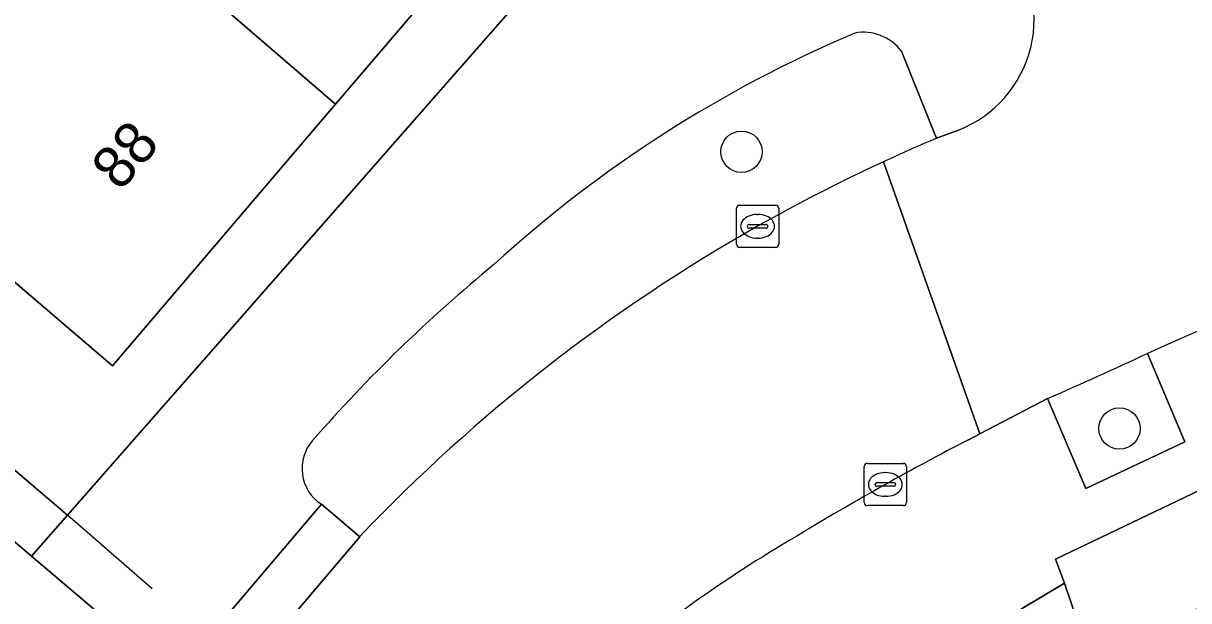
# Model space of a CAD drawing. Extents: x 162523 to 163266, y 381230 to 382050.
# Drawn here: x 162709.81 to 162737.39, y 381703.72 to 381717.38 of the extents above; entities that cross this region are included whole.
import ezdxf

# ---------------------------------------------------------------- set-up
doc = ezdxf.new("R2010")
doc.units = 0
for name, color, linetype in [('IMGEO_Berm_groen', 7, 'Continuous'), ('IMGEO_Boom', 7, 'Continuous'), ('IMGEO_Erf', 7, 'Continuous'), ('IMGEO_Groenvoorziening', 7, 'Continuous'), ('IMGEO_Kolk', 7, 'Continuous'), ('IMGEO_Muur', 7, 'Continuous'), ('IMGEO_Pand', 7, 'Continuous'), ('IMGEO_Pand_nummerreeks', 7, 'Continuous'), ('IMGEO_Rijbaan_lokaal_open', 7, 'Continuous'), ('IMGEO_Voetpad_open', 7, 'Continuous')]:
    doc.layers.add(name, color=color, linetype=linetype)

msp = doc.modelspace()

# ---------------------------------------------------------------- linework, layer by layer
at = {"layer": 'IMGEO_Berm_groen'}
for points in [[(162731.424, 381714.66), (162731.283, 381715.009), (162730.592, 381716.721)], [(162716.865, 381706.005), (162717.772, 381705.235)]]:
    msp.add_lwpolyline(points, dxfattribs=at)
for centre, radius, start, end in [((162741.185, 381689.515), 30.007, 112.9441, 132.4021), ((162729.691, 381716.033), 1.134, 37.3727, 100.3717), ((162746.574, 381678.647), 39.07, 112.8152, 114.8304), ((162746.915, 381677.761), 40.017, 114.742, 119.5363), ((162747.172, 381677.243), 40.595, 119.4913, 136.406), ((162743.905, 381683.707), 36.181, 129.3798, 138.8582), ((162717.411, 381706.847), 1.004, 138.5921, 237.0605)]:
    msp.add_arc(centre, radius, start, end, dxfattribs=at)
at = {"layer": 'IMGEO_Boom'}
for centre in [(162726.807, 381714.341), (162735.752, 381707.795)]:
    msp.add_circle(centre, 0.489, dxfattribs=at)
at = {"layer": 'IMGEO_Erf'}
for points in [[(162697.991, 381686.54), (162705.807, 381695.733), (162712.041, 381703.045), (162710.009, 381704.777), (162709.351, 381705.338), (162707.334, 381702.958), (162706.364, 381701.814), (162706.128, 381702.014), (162707.098, 381703.159), (162703.226, 381706.441), (162702.256, 381705.297), (162701.875, 381705.62), (162703.23, 381707.219), (162700.499, 381709.534), (162702.13, 381711.459), (162702.978, 381712.455), (162710.86, 381705.747), (162725.064, 381721.931)], [(162720.876, 381719.769), (162717.2, 381715.465), (162711.919, 381709.281), (162706.716, 381713.725), (162706.335, 381713.279), (162705.474, 381714.015), (162705.891, 381714.504), (162704.44, 381715.743), (162709.558, 381721.895)]]:
    msp.add_lwpolyline(points, dxfattribs=at)
msp.add_lwpolyline([(162753.556, 381709.363), (162753.844, 381708.508), (162755.423, 381709.086), (162755.114, 381709.931), (162761.409, 381712.234), (162760.693, 381714.258), (162761.766, 381714.631), (162761.529, 381715.288), (162745.777, 381709.607), (162739.121, 381707.042), (162734.235, 381704.704), (162734.45, 381704.133), (162734.977, 381702.577), (162740.13, 381704.457), (162740.453, 381703.623), (162741.985, 381704.181), (162741.677, 381705.026), (162746.839, 381706.907), (162747.158, 381706.066), (162748.708, 381706.633), (162748.399, 381707.478)], close=True, dxfattribs=at)
at = {"layer": 'IMGEO_Groenvoorziening'}
msp.add_lwpolyline([(162734.05, 381708.501), (162734.952, 381706.373), (162737.301, 381707.482), (162736.416, 381709.571)], dxfattribs=at)
msp.add_arc((162680.028, 381831.107), 133.98, 293.77915, 294.88963, dxfattribs=at)
at = {"layer": 'IMGEO_Kolk'}
for p, q in [((162726.687, 381712.152), (162726.687, 381713.004)), ((162726.762, 381713.078), (162727.614, 381713.078)), ((162727.688, 381713.004), (162727.688, 381712.152)), ((162727.175, 381712.858), (162727.2, 381712.858)), ((162726.946, 381712.572), (162726.946, 381712.584)), ((162727.384, 381712.535), (162726.986, 381712.535)), ((162726.989, 381712.621), (162727.387, 381712.621)), ((162727.43, 381712.584), (162727.43, 381712.572)), ((162727.198, 381712.298), (162727.173, 381712.298)), ((162727.614, 381712.078), (162726.762, 381712.078)), ((162729.711, 381706.045), (162729.711, 381706.897)), ((162729.786, 381706.971), (162730.638, 381706.971)), ((162730.712, 381706.897), (162730.712, 381706.045)), ((162730.199, 381706.751), (162730.224, 381706.751)), ((162729.97, 381706.465), (162729.97, 381706.477)), ((162730.408, 381706.428), (162730.01, 381706.428)), ((162730.013, 381706.514), (162730.411, 381706.514)), ((162730.454, 381706.477), (162730.454, 381706.465)), ((162730.222, 381706.191), (162730.197, 381706.191)), ((162730.638, 381705.971), (162729.786, 381705.971))]:
    msp.add_line(p, q, dxfattribs=at)
for points in [[(162726.687, 381712.152), (162726.687, 381713.004)], [(162726.762, 381713.078), (162727.614, 381713.078)], [(162727.688, 381713.004), (162727.688, 381712.152)], [(162727.614, 381712.078), (162726.762, 381712.078)], [(162729.711, 381706.045), (162729.711, 381706.897)], [(162729.786, 381706.971), (162730.638, 381706.971)], [(162730.712, 381706.897), (162730.712, 381706.045)], [(162730.638, 381705.971), (162729.786, 381705.971)]]:
    msp.add_lwpolyline(points, dxfattribs=at)
for centre, radius, start, end in [((162726.764, 381713.002), 0.0765, 91.552, 178.448), ((162726.764, 381713.002), 0.0765, 91.552, 178.448), ((162727.612, 381713.002), 0.0765, 1.552, 88.448), ((162727.612, 381713.002), 0.0765, 1.552, 88.448), ((162726.986, 381712.581), 0.0403, 85.8775, 175.7526), ((162726.983, 381712.571), 0.0366, 178.938, 274.7102), ((162727.387, 381712.578), 0.043, 264.8664, 352.4533), ((162727.391, 381712.583), 0.0386, 1.7309, 96.639), ((162726.764, 381712.154), 0.0765, 181.552, 268.448), ((162726.764, 381712.154), 0.0765, 181.552, 268.448), ((162727.612, 381712.154), 0.0765, 271.552, 358.448), ((162727.612, 381712.154), 0.0765, 271.552, 358.448), ((162729.788, 381706.895), 0.0765, 91.552, 178.448), ((162729.788, 381706.895), 0.0765, 91.552, 178.448), ((162730.636, 381706.895), 0.0765, 1.552, 88.448), ((162730.636, 381706.895), 0.0765, 1.552, 88.448), ((162730.01, 381706.474), 0.0403, 85.8775, 175.7526), ((162730.007, 381706.464), 0.0366, 178.938, 274.7102), ((162730.411, 381706.471), 0.043, 264.8664, 352.4533), ((162730.415, 381706.476), 0.0386, 1.7309, 96.639), ((162729.788, 381706.047), 0.0765, 181.552, 268.448), ((162729.788, 381706.047), 0.0765, 181.552, 268.448), ((162730.636, 381706.047), 0.0765, 271.552, 358.448), ((162730.636, 381706.047), 0.0765, 271.552, 358.448)]:
    msp.add_arc(centre, radius, start, end, dxfattribs=at)
for centre, major_axis, ratio, start_param, end_param in [((162727.174, 381712.578), (-0.387, 0.002), 0.722429, 4.712389, 7.853982), ((162727.199, 381712.578), (-0.39, 0.002), 0.717154, 1.570796, 4.712389), ((162730.198, 381706.471), (-0.387, 0.002), 0.722429, 4.712389, 7.853982), ((162730.223, 381706.471), (-0.39, 0.002), 0.717154, 1.570796, 4.712389)]:
    msp.add_ellipse(centre, major_axis=major_axis, ratio=ratio, start_param=start_param, end_param=end_param, dxfattribs=at)
at = {"layer": 'IMGEO_Muur'}
msp.add_lwpolyline([(162712.86, 381704.006), (162710.86, 381705.747)], dxfattribs=at)
at = {"layer": 'IMGEO_Pand'}
msp.add_lwpolyline([(162711.985, 381719.963), (162710.866, 381720.921), (162710.795, 381720.838), (162710.049, 381721.475), (162709.558, 381721.895), (162704.44, 381715.743), (162705.891, 381714.504), (162705.474, 381714.015), (162706.335, 381713.279), (162706.716, 381713.725), (162711.919, 381709.281), (162717.2, 381715.465)], close=True, dxfattribs=at)
msp.add_lwpolyline([(162711.985, 381719.963), (162717.2, 381715.465), (162720.876, 381719.769)], dxfattribs=at)
at = {"layer": 'IMGEO_Rijbaan_lokaal_open'}
for points in [[(162731.943, 381714.854), (162731.424, 381714.66)], [(162732.163, 381707.522), (162732.445, 381707.668), (162730.167, 381714.105)], [(162730.167, 381714.105), (162732.445, 381707.668), (162734.05, 381708.501)], [(162717.772, 381705.235), (162711.95, 381698.377), (162710.772, 381696.996), (162703.168, 381688.025), (162700.152, 381684.475), (162699.652, 381683.891), (162703.784, 381680.385), (162703.811, 381680.417), (162716.024, 381694.596), (162716.116, 381694.716), (162719.248, 381698.069)]]:
    msp.add_lwpolyline(points, dxfattribs=at)
for centre, radius, start, end in [((162730.907, 381717.484), 2.827, 291.5045, 40.8568), ((162746.574, 381678.647), 39.07, 112.8152, 114.8304), ((162746.915, 381677.761), 40.017, 114.742, 119.5363), ((162777.795, 381617.507), 100.936, 109.38082, 114.20195), ((162747.172, 381677.243), 40.595, 119.4913, 136.406), ((162680.028, 381831.107), 133.98, 293.77915, 294.88963), ((162763.835, 381646.392), 68.848, 117.3891, 121.09508), ((162745.895, 381675.063), 35.035, 120.1885, 130.0557)]:
    msp.add_arc(centre, radius, start, end, dxfattribs=at)
at = {"layer": 'IMGEO_Voetpad_open'}
for points in [[(162729.504, 381723.12), (162728.35, 381723.364), (162727.627, 381723.721), (162725.064, 381721.931), (162710.86, 381705.747), (162710.009, 381704.777), (162712.041, 381703.045), (162705.807, 381695.733), (162697.991, 381686.54)], [(162734.45, 381704.133), (162734.235, 381704.704), (162739.121, 381707.042), (162745.777, 381709.607), (162761.529, 381715.288), (162761.006, 381716.713), (162758.468, 381715.785), (162757.781, 381717.663), (162751.373, 381715.289), (162748.15, 381714.148), (162748.815, 381712.296), (162746.267, 381711.381), (162745.607, 381713.218), (162744.3, 381712.723)], [(162730.592, 381716.721), (162731.283, 381715.009), (162731.424, 381714.66), (162731.943, 381714.854)], [(162736.416, 381709.571), (162737.301, 381707.482), (162734.952, 381706.373), (162734.05, 381708.501), (162732.445, 381707.668), (162732.163, 381707.522)], [(162697.259, 381685.936), (162699.652, 381683.891), (162700.152, 381684.475), (162703.168, 381688.025), (162710.772, 381696.996), (162711.95, 381698.377), (162711.058, 381699.161), (162716.865, 381706.005)], [(162707.471, 381678.788), (162714.873, 381687.637), (162720.169, 381693.71), (162721.439, 381695.164), (162723.028, 381693.819), (162724.115, 381695.198), (162723.746, 381695.5), (162726.509, 381698.446), (162726.666, 381698.276), (162726.901, 381698.082), (162731.093, 381701.89), (162733.436, 381703.527), (162734.45, 381704.133)]]:
    msp.add_lwpolyline(points, dxfattribs=at)
for points in [[(162702.978, 381712.455), (162702.13, 381711.459), (162704.898, 381709.113), (162709.351, 381705.338), (162710.009, 381704.777), (162710.86, 381705.747)], [(162717.772, 381705.235), (162716.865, 381706.005), (162711.058, 381699.161), (162711.95, 381698.377)], [(162734.45, 381704.133), (162733.436, 381703.527), (162735.21, 381698.68), (162735.396, 381698.159), (162736.429, 381698.541), (162734.977, 381702.577)]]:
    msp.add_lwpolyline(points, close=True, dxfattribs=at)
for centre, radius, start, end in [((162730.907, 381717.484), 2.827, 291.5045, 40.8568), ((162741.185, 381689.515), 30.007, 112.9441, 132.4021), ((162729.691, 381716.033), 1.134, 37.3727, 100.3717), ((162777.795, 381617.507), 100.936, 109.38082, 114.20195), ((162743.905, 381683.707), 36.181, 129.3798, 138.8582), ((162717.411, 381706.847), 1.004, 138.5921, 237.0605), ((162763.835, 381646.392), 68.848, 117.3891, 121.09508), ((162745.895, 381675.063), 35.035, 120.1885, 130.0557)]:
    msp.add_arc(centre, radius, start, end, dxfattribs=at)

# ---------------------------------------------------------------- texts
at = {"layer": 'IMGEO_Pand_nummerreeks'}
msp.add_text('88', height=1, rotation=49.5036, dxfattribs=at).set_placement((162712.108, 381713.383))

doc.saveas('drawing.dxf')
